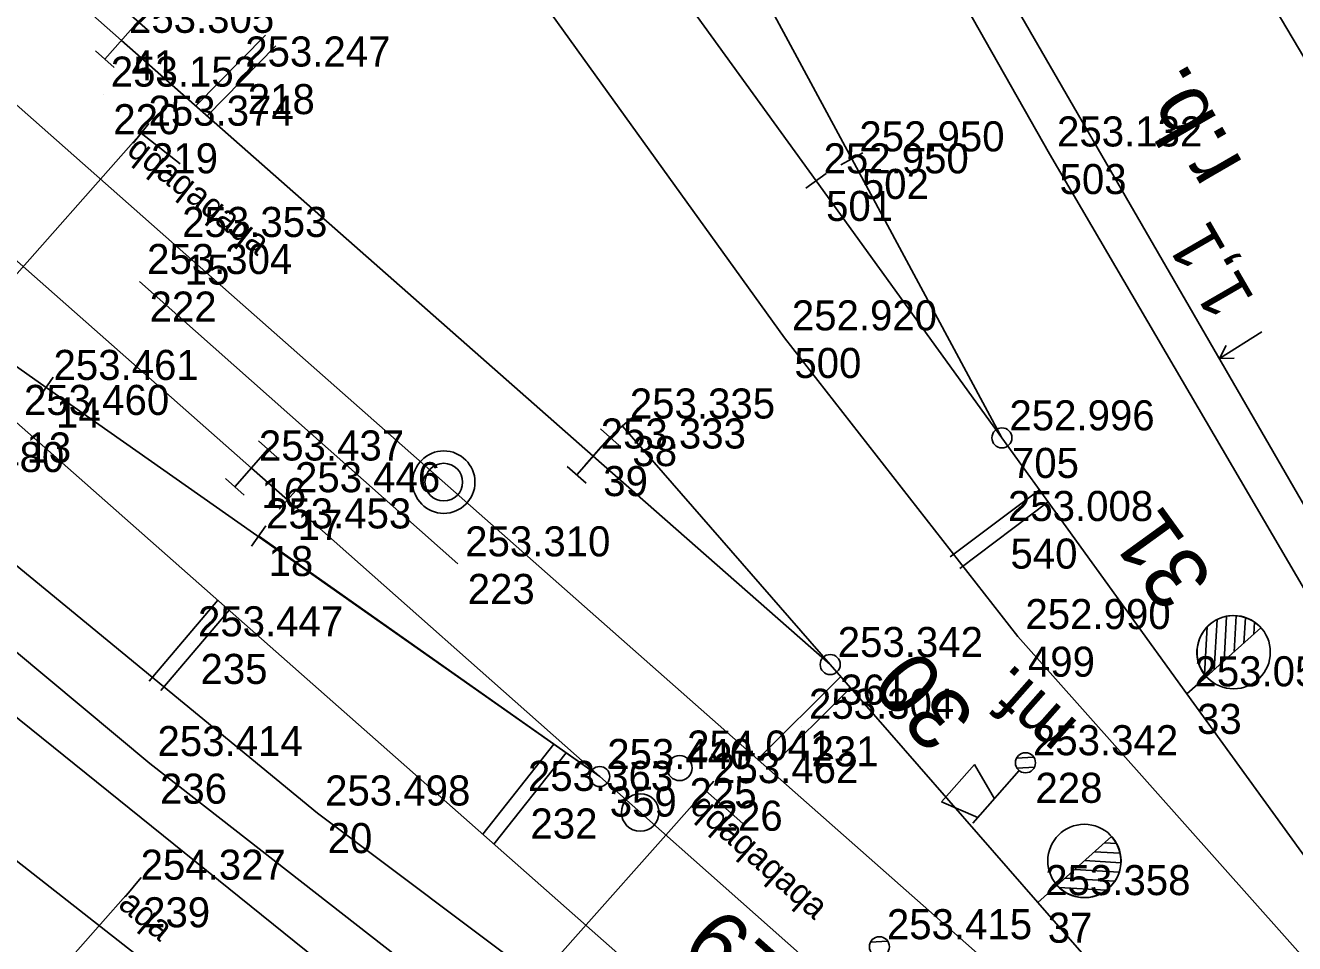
# Model space of a CAD drawing. Extents: x -496688 to -495455, y -1089309 to -1088026.
# Drawn here: x -496068.5 to -496017.8, y -1088560.1 to -1088523.5 of the extents above; entities that cross this region are included whole.
import ezdxf

# ---------------------------------------------------------------- set-up
doc = ezdxf.new("R2010")
doc.units = 0
for name, color, linetype in [('Vrstva 1', 7, 'Continuous'), ('Vrstva 12', 7, 'Continuous'), ('Vrstva 2', 7, 'Continuous'), ('Vrstva 23', 7, 'Continuous'), ('Vrstva 3', 7, 'Continuous'), ('Vrstva 33', 7, 'Continuous'), ('Vrstva 36', 7, 'Continuous'), ('Vrstva 6', 7, 'Continuous'), ('Vrstva 60', 7, 'Continuous'), ('Vrstva 61', 7, 'Continuous'), ('Vrstva 7', 7, 'Continuous')]:
    doc.layers.add(name, color=color, linetype=linetype)

msp = doc.modelspace()

# ---------------------------------------------------------------- linework, layer by layer
at = {"layer": 'Vrstva 1'}
for points in [[(-496036.319, -1088548.972), (-496045.785, -1088540.649), (-496064.628, -1088524.057), (-496083.67, -1088507.239), (-496103.021, -1088490.147), (-496124.246, -1088471.39), (-496161.572, -1088438.415), (-496191.039, -1088412.432), (-496219.148, -1088387.64), (-496250.551, -1088359.908), (-496261.473, -1088350.285), (-496268.374, -1088344.182), (-496281.78, -1088332.327), (-496285.233, -1088329.281), (-496312.832, -1088304.86), (-496359.365, -1088263.75), (-496376.965, -1088248.145), (-496408.98, -1088219.799), (-496424.444, -1088206.174), (-496431.338, -1088200.064), (-496444.668, -1088188.252)], [(-495794.281, -1088769.662), (-495806.718, -1088758.644), (-495819.114, -1088747.662), (-495828.107, -1088739.648), (-495840.608, -1088728.579), (-495852.984, -1088717.621), (-495860.029, -1088711.42), (-495872.461, -1088700.397), (-495884.955, -1088689.319), (-495893.533, -1088681.721), (-495913.179, -1088664.263), (-495947.105, -1088634.191), (-495952.116, -1088629.76), (-495964.613, -1088618.686), (-495984.901, -1088600.717), (-495997.336, -1088589.715), (-496002.819, -1088584.884), (-496021.751, -1088568.167), (-496024.418, -1088565.811), (-496062.504, -1088532.205), (-496086.773, -1088510.767), (-496106.199, -1088493.629), (-496127.249, -1088474.987), (-496164.633, -1088441.927)], [(-495916.136, -1088667.962), (-495923.285, -1088661.656), (-495935.688, -1088650.668), (-495948.162, -1088639.613), (-495977.755, -1088613.379), (-495990.206, -1088602.384), (-496002.656, -1088591.386), (-496007.627, -1088586.973), (-496020.065, -1088575.979), (-496027.948, -1088569.009), (-496033.091, -1088564.46), (-496045.526, -1088553.442), (-496057.996, -1088542.394), (-496059.439, -1088541.128), (-496090.012, -1088514.139), (-496109.155, -1088497.226), (-496130.335, -1088478.506), (-496167.718, -1088445.393)], [(-496025.85, -1088577.242), (-496038.324, -1088566.223), (-496068.822, -1088539.309), (-496081.287, -1088528.275), (-496093.728, -1088517.263), (-496094.813, -1088516.301), (-496113.671, -1088499.573), (-496133.331, -1088482.129), (-496170.85, -1088448.892)], [(-496029.461, -1088539.924), (-496035.456, -1088528.788), (-496050.622, -1088500.683), (-496060.148, -1088482.537), (-496074.283, -1088455.273)], [(-496027.558, -1088528.593), (-496035.765, -1088514.119), (-496040.307, -1088506.105), (-496049.124, -1088490.548), (-496059.857, -1088471.5)], [(-496004.032, -1088575.362), (-496011.275, -1088565.036), (-496022.068, -1088550.141), (-496029.461, -1088539.924), (-496036.884, -1088529.665), (-496046.952, -1088515.759), (-496054.33, -1088505.532), (-496061.713, -1088495.299), (-496072.458, -1088480.37)], [(-496012.79, -1088565.852), (-496028.822, -1088547.857), (-496038.151, -1088535.934), (-496051.597, -1088517.251)], [(-496095.727, -1088521.63), (-496073.015, -1088541.587), (-496056.793, -1088554.899), (-496047.813, -1088561.646)], [(-496099.2, -1088524.988), (-496075.735, -1088545.523), (-496039.269, -1088574.892)], [(-496045.526, -1088553.442), (-496067.642, -1088537.912), (-496081.287, -1088528.275)], [(-495994.162, -1088583.605), (-496001.925, -1088571.928), (-496007.411, -1088562.975), (-496027.558, -1088528.593)], [(-496098.321, -1088532.14), (-496080.46, -1088547.69), (-496062.539, -1088561.727), (-496054.511, -1088567.177), (-496041.612, -1088575.586)], [(-496012.274, -1088576.534), (-496020.611, -1088566.947), (-496028.03, -1088558.476), (-496036.319, -1088548.972), (-496044.622, -1088539.452)]]:
    msp.add_lwpolyline(points, dxfattribs=at)
at = {"layer": 'Vrstva 12'}
msp.add_line((-496019.083, -1088535.686), (-496020.772, -1088536.756), dxfattribs=at)
for points in [[(-496008.524, -1088539.814), (-496011.993, -1088542.615), (-496011.13, -1088545.673), (-496009.772, -1088547.823), (-496013.186, -1088549.888), (-496031.856, -1088517.592), (-496037.029, -1088507.683), (-496034.717, -1088499.613), (-496026.048, -1088513.75), (-496024.403, -1088512.92)], [(-496020.51, -1088536.235), (-496020.772, -1088536.756), (-496020.189, -1088536.741)]]:
    msp.add_lwpolyline(points, dxfattribs=at)
at = {"layer": 'Vrstva 2'}
for p, q in [((-496035.896, -1088529.025), (-496035.016, -1088528.551)), ((-496037.289, -1088529.958), (-496036.479, -1088529.372)), ((-496067.354, -1088537.504), (-496067.93, -1088538.32)), ((-496044.999, -1088539.781), (-496044.245, -1088539.123)), ((-496046.115, -1088541.024), (-496045.455, -1088540.274)), ((-496058.328, -1088542.768), (-496057.664, -1088542.02)), ((-496059.441, -1088544.249), (-496058.865, -1088543.431)), ((-496020.586, -1088548.822), (-496020.485, -1088547.049)), ((-496020.19, -1088548.468), (-496020.108, -1088547.027)), ((-496021.367, -1088549.368), (-496021.261, -1088547.473)), ((-496019.114, -1088547.509), (-496021.299, -1088549.458)), ((-496021.298, -1088549.458), (-496019.114, -1088547.509)), ((-496020.981, -1088549.175), (-496020.868, -1088547.18)), ((-496019.794, -1088548.115), (-496019.737, -1088547.102)), ((-496019.398, -1088547.762), (-496019.372, -1088547.285)), ((-496021.299, -1088549.459), (-496022.068, -1088550.141)), ((-496021.299, -1088549.458), (-496021.298, -1088549.458)), ((-496027.264, -1088557.788), (-496025.081, -1088555.839)), ((-496025.081, -1088555.839), (-496027.264, -1088557.789)), ((-496025.364, -1088556.093), (-496024.888, -1088556.119)), ((-496025.76, -1088556.446), (-496024.746, -1088556.503)), ((-496026.552, -1088557.153), (-496024.779, -1088557.253)), ((-496026.155, -1088556.799), (-496024.713, -1088556.881)), ((-496026.947, -1088557.505), (-496024.953, -1088557.618)), ((-496027.265, -1088557.789), (-496028.03, -1088558.476)), ((-496027.264, -1088557.789), (-496027.264, -1088557.788)), ((-496027.183, -1088557.867), (-496025.288, -1088557.975))]:
    msp.add_line(p, q, dxfattribs=at)
for points in [[(-496081.287, -1088528.275), (-496067.642, -1088537.912)], [(-496029.461, -1088539.924), (-496035.456, -1088528.788)], [(-496022.068, -1088550.141), (-496029.461, -1088539.924), (-496036.884, -1088529.665)], [(-496028.03, -1088558.476), (-496036.319, -1088548.972), (-496044.622, -1088539.452)], [(-496036.319, -1088548.972), (-496045.785, -1088540.649)], [(-496033.091, -1088564.46), (-496045.526, -1088553.442), (-496057.996, -1088542.394)], [(-496045.526, -1088553.442), (-496059.153, -1088543.84)]]:
    msp.add_lwpolyline(points, dxfattribs=at)
for centre, radius in [((-496029.461, -1088539.924), 0.4), ((-496020.202, -1088548.477), 1.462), ((-496036.319, -1088548.972), 0.4), ((-496045.526, -1088553.442), 0.4), ((-496026.166, -1088556.81), 1.462)]:
    msp.add_circle(centre, radius, dxfattribs=at)
for centre, start, end in [((-496020.207, -1088548.483), 41.7598, 221.7206), ((-496026.173, -1088556.814), 221.7835, 41.7443)]:
    msp.add_arc(centre, 1.464, start, end, dxfattribs=at)
at = {"layer": 'Vrstva 23'}
msp.add_lwpolyline([(-495974.045, -1088579.399), (-495982.418, -1088584.284), (-495997.256, -1088558.819), (-496003.517, -1088548.12), (-496034.293, -1088496.252), (-496025.968, -1088491.27), (-495995.168, -1088543.196), (-495974.045, -1088579.399)], dxfattribs=at)
at = {"layer": 'Vrstva 3'}
for p, q in [((-496063.592, -1088523.638), (-496064.342, -1088522.976)), ((-496065.289, -1088524.807), (-496063.967, -1088523.307)), ((-496064.914, -1088525.138), (-496065.664, -1088524.476)), ((-496046.446, -1088541.4), (-496045.124, -1088539.898)), ((-496044.749, -1088540.229), (-496045.5, -1088539.568)), ((-496060.1, -1088541.879), (-496058.778, -1088540.377)), ((-496058.403, -1088540.708), (-496059.154, -1088540.047)), ((-496046.07, -1088541.73), (-496046.821, -1088541.069)), ((-496059.724, -1088542.209), (-496060.475, -1088541.548))]:
    msp.add_line(p, q, dxfattribs=at)
at = {"layer": 'Vrstva 33'}
for p, q in [((-496028.193, -1088552.665), (-496028.874, -1088552.706)), ((-496031.876, -1088554.456), (-496030.55, -1088552.959)), ((-496030.55, -1088552.959), (-496029.759, -1088554.328)), ((-496028.161, -1088553.064), (-496028.855, -1088553.106)), ((-496030.621, -1088555.301), (-496028.769, -1088553.207)), ((-496030.422, -1088555.077), (-496031.876, -1088554.456)), ((-496034.027, -1088560.009), (-496034.708, -1088560.05))]:
    msp.add_line(p, q, dxfattribs=at)
for centre in [(-496028.521, -1088552.892), (-496028.521, -1088552.892), (-496034.355, -1088560.236), (-496034.355, -1088560.236)]:
    msp.add_circle(centre, 0.401, dxfattribs=at)
at = {"layer": 'Vrstva 36'}
for points in [[(-495982.001, -1088613.178), (-495986.312, -1088609.628), (-495992.007, -1088605.254), (-495994.985, -1088602.919), (-496012.279, -1088590.201), (-496017.631, -1088586.544), (-496026.239, -1088581.024), (-496029.453, -1088578.634), (-496040.554, -1088570.808), (-496043.73, -1088568.341), (-496063.489, -1088552.926), (-496089.159, -1088531.511), (-496093.567, -1088527.59), (-496121.596, -1088502.694)], [(-496051.199, -1088544.954), (-496063.905, -1088533.684)]]:
    msp.add_lwpolyline(points, dxfattribs=at)
at = {"layer": 'Vrstva 6'}
for p, q in [((-496121.951, -1088593.436), (-496063.848, -1088527.764)), ((-496063.539, -1088527.371), (-496064.157, -1088528.157)), ((-496062.289, -1088528.986), (-496063.848, -1088527.764)), ((-496040.964, -1088553.632), (-496041.628, -1088554.38)), ((-496096.377, -1088615.76), (-496041.296, -1088554.006)), ((-496039.813, -1088555.318), (-496041.296, -1088554.006)), ((-496064.483, -1088558.245), (-496063.843, -1088557.477)), ((-496107.06, -1088606.347), (-496064.163, -1088557.861))]:
    msp.add_line(p, q, dxfattribs=at)
at = {"layer": 'Vrstva 60'}
for p, q in [((-496064.628, -1088524.057), (-496064.628, -1088524.057)), ((-496064.628, -1088524.057), (-496064.628, -1088524.057)), ((-496059.984, -1088525.402), (-496059.984, -1088525.402)), ((-496059.984, -1088525.402), (-496059.984, -1088525.402)), ((-496065.354, -1088526.204), (-496065.354, -1088526.204)), ((-496065.354, -1088526.204), (-496065.354, -1088526.204)), ((-496063.848, -1088527.764), (-496063.848, -1088527.764)), ((-496063.848, -1088527.764), (-496063.848, -1088527.764)), ((-496035.456, -1088528.788), (-496035.456, -1088528.788)), ((-496035.456, -1088528.788), (-496035.456, -1088528.788)), ((-496027.558, -1088528.593), (-496027.558, -1088528.593)), ((-496027.558, -1088528.593), (-496027.558, -1088528.593)), ((-496036.884, -1088529.665), (-496036.884, -1088529.665)), ((-496036.884, -1088529.665), (-496036.884, -1088529.665)), ((-496062.504, -1088532.205), (-496062.504, -1088532.205)), ((-496062.504, -1088532.205), (-496062.504, -1088532.205)), ((-496063.905, -1088533.684), (-496063.905, -1088533.684)), ((-496063.905, -1088533.684), (-496063.905, -1088533.684)), ((-496038.151, -1088535.934), (-496038.151, -1088535.934)), ((-496038.151, -1088535.934), (-496038.151, -1088535.934)), ((-496067.642, -1088537.912), (-496067.642, -1088537.912)), ((-496067.642, -1088537.912), (-496067.642, -1088537.912)), ((-496044.622, -1088539.452), (-496044.622, -1088539.452)), ((-496044.622, -1088539.452), (-496044.622, -1088539.452)), ((-496029.461, -1088539.924), (-496029.461, -1088539.924)), ((-496029.461, -1088539.924), (-496029.461, -1088539.924)), ((-496045.785, -1088540.649), (-496045.785, -1088540.649)), ((-496045.785, -1088540.649), (-496045.785, -1088540.649)), ((-496059.439, -1088541.128), (-496059.439, -1088541.128)), ((-496059.439, -1088541.128), (-496059.439, -1088541.128)), ((-496057.996, -1088542.394), (-496057.996, -1088542.394)), ((-496057.996, -1088542.394), (-496057.996, -1088542.394)), ((-496029.519, -1088543.543), (-496029.519, -1088543.543)), ((-496029.519, -1088543.543), (-496029.519, -1088543.543)), ((-496059.153, -1088543.84), (-496059.153, -1088543.84)), ((-496059.153, -1088543.84), (-496059.153, -1088543.84)), ((-496051.199, -1088544.954), (-496051.199, -1088544.954)), ((-496051.199, -1088544.954), (-496051.199, -1088544.954)), ((-496028.822, -1088547.857), (-496028.822, -1088547.857)), ((-496028.822, -1088547.857), (-496028.822, -1088547.857)), ((-496061.872, -1088548.146), (-496061.872, -1088548.146)), ((-496061.872, -1088548.146), (-496061.872, -1088548.146)), ((-496036.319, -1088548.972), (-496036.319, -1088548.972)), ((-496036.319, -1088548.972), (-496036.319, -1088548.972)), ((-496022.068, -1088550.141), (-496022.068, -1088550.141)), ((-496022.068, -1088550.141), (-496022.068, -1088550.141)), ((-496037.467, -1088551.438), (-496037.467, -1088551.438)), ((-496037.467, -1088551.438), (-496037.467, -1088551.438)), ((-496063.489, -1088552.926), (-496063.489, -1088552.926)), ((-496063.489, -1088552.926), (-496063.489, -1088552.926)), ((-496042.336, -1088553.105), (-496042.336, -1088553.105)), ((-496042.336, -1088553.105), (-496042.336, -1088553.105)), ((-496028.521, -1088552.892), (-496028.521, -1088552.892)), ((-496028.521, -1088552.892), (-496028.521, -1088552.892)), ((-496045.526, -1088553.442), (-496045.526, -1088553.442)), ((-496045.526, -1088553.442), (-496045.526, -1088553.442)), ((-496041.296, -1088554.006), (-496041.296, -1088554.006)), ((-496041.296, -1088554.006), (-496041.296, -1088554.006)), ((-496048.692, -1088554.316), (-496048.692, -1088554.316)), ((-496048.692, -1088554.316), (-496048.692, -1088554.316)), ((-496056.793, -1088554.899), (-496056.793, -1088554.899)), ((-496056.793, -1088554.899), (-496056.793, -1088554.899)), ((-496064.163, -1088557.861), (-496064.163, -1088557.861)), ((-496064.163, -1088557.861), (-496064.163, -1088557.861)), ((-496028.03, -1088558.476), (-496028.03, -1088558.476)), ((-496028.03, -1088558.476), (-496028.03, -1088558.476))]:
    msp.add_line(p, q, dxfattribs=at)
at = {"layer": 'Vrstva 7'}
for p, q in [((-496061.652, -1088526.677), (-496058.879, -1088523.844)), ((-496061.201, -1088527.075), (-496058.465, -1088524.279)), ((-496031.528, -1088544.679), (-496027.962, -1088541.996)), ((-496031.147, -1088545.144), (-496027.61, -1088542.482)), ((-496063.528, -1088549.629), (-496060.783, -1088546.403)), ((-496063.061, -1088550.007), (-496060.333, -1088546.801)), ((-496039.216, -1088552.754), (-496035.898, -1088549.455)), ((-496038.765, -1088553.151), (-496035.503, -1088549.908)), ((-496050.2, -1088555.742), (-496047.362, -1088552.148)), ((-496049.75, -1088556.14), (-496046.871, -1088552.494)), ((-496042.299, -1088553.138), (-496042.373, -1088553.072))]:
    msp.add_line(p, q, dxfattribs=at)
for centre, radius in [((-496051.754, -1088541.691), 1.246), ((-496051.754, -1088541.691), 0.752), ((-496042.336, -1088553.105), 0.5), ((-496043.906, -1088554.877), 0.75)]:
    msp.add_circle(centre, radius, dxfattribs=at)

# ---------------------------------------------------------------- texts
at = {"layer": 'Vrstva 12'}
for s, height, p in [('r.b.', 2.5, (-496019.789, -1088529.01)), ('1,1', 2, (-496019.339, -1088534.385))]:
    msp.add_text(s, height=height, rotation=120.0318, dxfattribs=at).set_placement(p)
at = {"layer": 'Vrstva 2'}
for s, rotation, p in [('31', 125.888, (-496020.953, -1088545.56)), ('30', 131.0936, (-496030.427, -1088551.02)), ('29', 138.4823, (-496037.895, -1088560.99))]:
    msp.add_text(s, height=2.5, rotation=rotation, dxfattribs=at).set_placement(p)
at = {"layer": 'Vrstva 33'}
msp.add_text('mf.', height=2, rotation=138.4576, dxfattribs=at).set_placement((-496026.354, -1088551.327))
at = {"layer": 'Vrstva 6'}
for s, rotation, p in [('qqaqaqaqa', 321.9096, (-496064.465, -1088528.551)), ('qqaqaqaqa', 318.4848, (-496041.959, -1088554.754)), ('aqa', 320.2792, (-496064.802, -1088558.63))]:
    msp.add_text(s, height=1, rotation=rotation, dxfattribs=at).set_placement(p)
at = {"layer": 'Vrstva 60'}
for s, p in [('41', (-496064.228, -1088525.657)), ('41', (-496064.228, -1088525.657)), ('218', (-496059.584, -1088527.002)), ('218', (-496059.584, -1088527.002)), ('220', (-496064.954, -1088527.804)), ('220', (-496064.954, -1088527.804)), ('219', (-496063.448, -1088529.364)), ('219', (-496063.448, -1088529.364)), ('502', (-496035.056, -1088530.388)), ('502', (-496035.056, -1088530.388)), ('503', (-496027.158, -1088530.193)), ('503', (-496027.158, -1088530.193)), ('501', (-496036.484, -1088531.265)), ('501', (-496036.484, -1088531.265)), ('15', (-496062.104, -1088533.805)), ('15', (-496062.104, -1088533.805)), ('222', (-496063.505, -1088535.284)), ('222', (-496063.505, -1088535.284)), ('500', (-496037.751, -1088537.534)), ('500', (-496037.751, -1088537.534)), ('14', (-496067.242, -1088539.512)), ('14', (-496067.242, -1088539.512)), ('13', (-496068.422, -1088540.909)), ('13', (-496068.422, -1088540.909)), ('38', (-496044.222, -1088541.052)), ('38', (-496044.222, -1088541.052)), ('705', (-496029.061, -1088541.524)), ('705', (-496029.061, -1088541.524)), ('16', (-496059.039, -1088542.728)), ('16', (-496059.039, -1088542.728)), ('39', (-496045.385, -1088542.249)), ('39', (-496045.385, -1088542.249)), ('17', (-496057.596, -1088543.994)), ('17', (-496057.596, -1088543.994)), ('540', (-496029.119, -1088545.143)), ('540', (-496029.119, -1088545.143)), ('18', (-496058.753, -1088545.44)), ('18', (-496058.753, -1088545.44)), ('223', (-496050.799, -1088546.554)), ('223', (-496050.799, -1088546.554)), ('235', (-496061.472, -1088549.746)), ('235', (-496061.472, -1088549.746)), ('499', (-496028.422, -1088549.457)), ('499', (-496028.422, -1088549.457)), ('361', (-496035.919, -1088550.572)), ('361', (-496035.919, -1088550.572)), ('33', (-496021.668, -1088551.741)), ('33', (-496021.668, -1088551.741)), ('231', (-496037.067, -1088553.038)), ('231', (-496037.067, -1088553.038)), ('236', (-496063.089, -1088554.526)), ('236', (-496063.089, -1088554.526)), ('225', (-496041.936, -1088554.705)), ('225', (-496041.936, -1088554.705)), ('228', (-496028.121, -1088554.492)), ('228', (-496028.121, -1088554.492)), ('359', (-496045.126, -1088555.042)), ('359', (-496045.126, -1088555.042)), ('232', (-496048.292, -1088555.916)), ('232', (-496048.292, -1088555.916)), ('226', (-496040.896, -1088555.606)), ('226', (-496040.896, -1088555.606)), ('20', (-496056.393, -1088556.499)), ('20', (-496056.393, -1088556.499)), ('239', (-496063.763, -1088559.461)), ('239', (-496063.763, -1088559.461)), ('37', (-496027.63, -1088560.076)), ('37', (-496027.63, -1088560.076))]:
    msp.add_text(s, height=1.2, dxfattribs=at).set_placement(p)
at = {"layer": 'Vrstva 61'}
for s, p in [('253.305', (-496064.328, -1088523.757)), ('253.305', (-496064.328, -1088523.757)), ('253.247', (-496059.684, -1088525.102)), ('253.247', (-496059.684, -1088525.102)), ('253.152', (-496065.054, -1088525.904)), ('253.152', (-496065.054, -1088525.904)), ('253.374', (-496063.548, -1088527.464)), ('253.374', (-496063.548, -1088527.464)), ('252.950', (-496035.156, -1088528.488)), ('252.950', (-496035.156, -1088528.488)), ('253.132', (-496027.258, -1088528.293)), ('253.132', (-496027.258, -1088528.293)), ('252.950', (-496036.584, -1088529.365)), ('252.950', (-496036.584, -1088529.365)), ('253.353', (-496062.204, -1088531.905)), ('253.353', (-496062.204, -1088531.905)), ('253.304', (-496063.605, -1088533.384)), ('253.304', (-496063.605, -1088533.384)), ('252.920', (-496037.851, -1088535.634)), ('252.920', (-496037.851, -1088535.634)), ('253.461', (-496067.342, -1088537.612)), ('253.461', (-496067.342, -1088537.612)), ('253.460', (-496068.522, -1088539.009)), ('253.460', (-496068.522, -1088539.009)), ('253.335', (-496044.322, -1088539.152)), ('253.335', (-496044.322, -1088539.152)), ('252.996', (-496029.161, -1088539.624)), ('252.996', (-496029.161, -1088539.624)), ('253.333', (-496045.485, -1088540.349)), ('253.333', (-496045.485, -1088540.349)), ('253.437', (-496059.139, -1088540.828)), ('253.437', (-496059.139, -1088540.828)), ('253.480', (-496072.715, -1088541.287)), ('253.480', (-496072.715, -1088541.287)), ('253.446', (-496057.696, -1088542.094)), ('253.446', (-496057.696, -1088542.094)), ('253.008', (-496029.219, -1088543.243)), ('253.008', (-496029.219, -1088543.243)), ('253.453', (-496058.853, -1088543.54)), ('253.453', (-496058.853, -1088543.54)), ('253.310', (-496050.899, -1088544.654)), ('253.310', (-496050.899, -1088544.654)), ('252.990', (-496028.522, -1088547.557)), ('252.990', (-496028.522, -1088547.557)), ('253.447', (-496061.572, -1088547.846)), ('253.447', (-496061.572, -1088547.846)), ('253.342', (-496036.019, -1088548.672)), ('253.342', (-496036.019, -1088548.672)), ('253.052', (-496021.768, -1088549.841)), ('253.052', (-496021.768, -1088549.841)), ('253.304', (-496037.167, -1088551.138)), ('253.304', (-496037.167, -1088551.138)), ('253.414', (-496063.189, -1088552.626)), ('253.414', (-496063.189, -1088552.626)), ('254.041', (-496042.036, -1088552.805)), ('254.041', (-496042.036, -1088552.805)), ('253.342', (-496028.221, -1088552.592)), ('253.342', (-496028.221, -1088552.592)), ('253.440', (-496045.226, -1088553.142)), ('253.440', (-496045.226, -1088553.142)), ('253.462', (-496040.996, -1088553.706)), ('253.462', (-496040.996, -1088553.706)), ('253.363', (-496048.392, -1088554.016)), ('253.363', (-496048.392, -1088554.016)), ('253.498', (-496056.493, -1088554.599)), ('253.498', (-496056.493, -1088554.599)), ('254.327', (-496063.863, -1088557.561)), ('254.327', (-496063.863, -1088557.561)), ('253.358', (-496027.73, -1088558.176)), ('253.358', (-496027.73, -1088558.176)), ('253.415', (-496034.055, -1088559.936)), ('253.415', (-496034.055, -1088559.936))]:
    msp.add_text(s, height=1.2, dxfattribs=at).set_placement(p)

doc.saveas('drawing.dxf')
